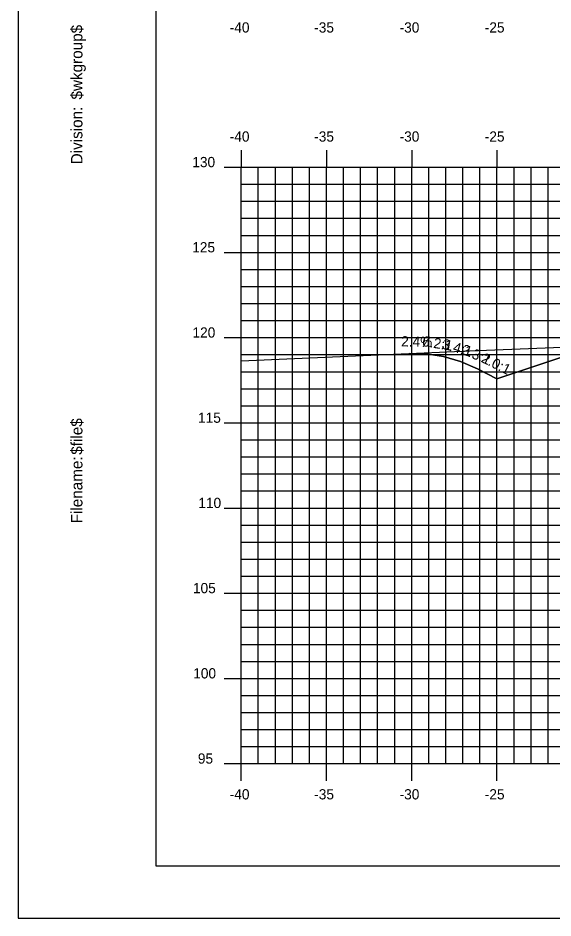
# Model space of a CAD drawing. Extents: x 850598 to 870284, y 366541 to 366651.
# Drawn here: x 861020.4 to 861051.7, y 366541.2 to 366594 of the extents above; entities that cross this region are included whole.
import ezdxf

# ---------------------------------------------------------------- set-up
doc = ezdxf.new("R2010")
doc.units = 0
for name, color, linetype in [('ANNOTATION', 7, 'Continuous'), ('BORDER', 7, 'Continuous'), ('D_Roadway_Centerline', 7, 'Continuous'), ('D_Roadway_SlopeLines', 7, 'Continuous'), ('H_V ANNOTATION', 7, 'Continuous'), ('MAJOR', 7, 'Continuous'), ('MINOR', 7, 'Continuous'), ('PLOT BOUNDARY', 7, 'Continuous'), ('S_Roadway_Centerline', 7, 'Continuous')]:
    doc.layers.add(name, color=color, linetype=linetype)

msp = doc.modelspace()

# ---------------------------------------------------------------- linework, layer by layer
at = {"layer": 'BORDER'}
for p, q in [((861028.455, 366649.225), (861028.455, 366544.225)), ((861028.455, 366544.225), (861188.455, 366544.225))]:
    msp.add_line(p, q, dxfattribs=at)
at = {"layer": 'D_Roadway_Centerline'}
msp.add_lwpolyline([(861043.311, 366574.299), (861044.311, 366574.275), (861045.311, 366574.115), (861046.311, 366573.818), (861047.311, 366573.386), (861048.455, 366572.814), (861052.257, 366574.082), (861058.455, 366576.148), (861062.455, 366576.388), (861073.455, 366576.718), (861084.455, 366576.982), (861088.455, 366576.758), (861090.455, 366576.646), (861096.534, 366574.619), (861141.677, 366563.225), (861155.587, 366559.715), (861165.449, 366557.225), (861169.449, 366557.225)], dxfattribs=at)
at = {"layer": 'D_Roadway_SlopeLines'}
for points in [[(861062.455, 366576.388), (861058.455, 366576.148), (861048.455, 366572.814)], [(861048.455, 366572.814), (861047.311, 366573.386), (861046.311, 366573.818), (861045.311, 366574.115), (861044.311, 366574.275), (861043.311, 366574.299)]]:
    msp.add_lwpolyline(points, dxfattribs=at)
at = {"layer": 'MAJOR'}
for p, q in [((861033.455, 366586.227), (861033.455, 366585.225)), ((861033.455, 366586.227), (861033.455, 366585.225)), ((861038.455, 366586.227), (861038.455, 366585.225)), ((861038.455, 366586.227), (861038.455, 366585.225)), ((861043.455, 366586.227), (861043.455, 366585.225)), ((861043.455, 366586.227), (861043.455, 366585.225)), ((861048.455, 366586.227), (861048.455, 366585.225)), ((861048.455, 366586.227), (861048.455, 366585.225)), ((861032.453, 366585.225), (861033.455, 366585.225)), ((861032.453, 366585.225), (861033.455, 366585.225)), ((861033.455, 366585.225), (861173.455, 366585.225)), ((861033.455, 366550.225), (861033.455, 366585.225)), ((861033.455, 366550.225), (861033.455, 366585.225)), ((861033.455, 366585.225), (861173.455, 366585.225)), ((861033.455, 366585.225), (861173.455, 366585.225)), ((861033.455, 366550.225), (861033.455, 366585.225)), ((861033.455, 366550.225), (861033.455, 366585.225)), ((861033.455, 366585.225), (861173.455, 366585.225)), ((861038.455, 366550.225), (861038.455, 366585.225)), ((861038.455, 366550.225), (861038.455, 366585.225)), ((861043.455, 366550.225), (861043.455, 366585.225)), ((861043.455, 366550.225), (861043.455, 366585.225)), ((861048.455, 366550.225), (861048.455, 366585.225)), ((861048.455, 366550.225), (861048.455, 366585.225)), ((861032.453, 366580.225), (861033.455, 366580.225)), ((861032.453, 366580.225), (861033.455, 366580.225)), ((861033.455, 366580.225), (861173.455, 366580.225)), ((861033.455, 366580.225), (861173.455, 366580.225)), ((861032.453, 366575.225), (861033.455, 366575.225)), ((861032.453, 366575.225), (861033.455, 366575.225)), ((861033.455, 366575.225), (861173.455, 366575.225)), ((861033.455, 366575.225), (861173.455, 366575.225)), ((861032.453, 366570.225), (861033.455, 366570.225)), ((861032.453, 366570.225), (861033.455, 366570.225)), ((861033.455, 366570.225), (861173.455, 366570.225)), ((861033.455, 366570.225), (861173.455, 366570.225)), ((861032.453, 366565.225), (861033.455, 366565.225)), ((861032.453, 366565.225), (861033.455, 366565.225)), ((861033.455, 366565.225), (861173.455, 366565.225)), ((861033.455, 366565.225), (861173.455, 366565.225)), ((861032.453, 366560.225), (861033.455, 366560.225)), ((861032.453, 366560.225), (861033.455, 366560.225)), ((861033.455, 366560.225), (861173.455, 366560.225)), ((861033.455, 366560.225), (861173.455, 366560.225)), ((861032.453, 366555.225), (861033.455, 366555.225)), ((861032.453, 366555.225), (861033.455, 366555.225)), ((861033.455, 366555.225), (861173.455, 366555.225)), ((861033.455, 366555.225), (861173.455, 366555.225)), ((861032.453, 366550.225), (861033.455, 366550.225)), ((861032.453, 366550.225), (861033.455, 366550.225)), ((861033.455, 366550.225), (861173.455, 366550.225)), ((861033.455, 366550.225), (861173.455, 366550.225)), ((861033.455, 366549.223), (861033.455, 366550.225)), ((861033.455, 366550.225), (861173.455, 366550.225)), ((861033.455, 366550.225), (861173.455, 366550.225)), ((861033.455, 366549.223), (861033.455, 366550.225)), ((861038.455, 366549.223), (861038.455, 366550.225)), ((861038.455, 366549.223), (861038.455, 366550.225)), ((861043.455, 366549.223), (861043.455, 366550.225)), ((861043.455, 366549.223), (861043.455, 366550.225)), ((861048.455, 366549.223), (861048.455, 366550.225)), ((861048.455, 366549.223), (861048.455, 366550.225))]:
    msp.add_line(p, q, dxfattribs=at)
at = {"layer": 'MINOR'}
for p, q in [((861034.455, 366550.225), (861034.455, 366585.225)), ((861034.455, 366550.225), (861034.455, 366585.225)), ((861035.455, 366550.225), (861035.455, 366585.225)), ((861035.455, 366550.225), (861035.455, 366585.225)), ((861036.455, 366550.225), (861036.455, 366585.225)), ((861036.455, 366550.225), (861036.455, 366585.225)), ((861037.455, 366550.225), (861037.455, 366585.225)), ((861037.455, 366550.225), (861037.455, 366585.225)), ((861039.455, 366550.225), (861039.455, 366585.225)), ((861039.455, 366550.225), (861039.455, 366585.225)), ((861040.455, 366550.225), (861040.455, 366585.225)), ((861040.455, 366550.225), (861040.455, 366585.225)), ((861041.455, 366550.225), (861041.455, 366585.225)), ((861041.455, 366550.225), (861041.455, 366585.225)), ((861042.455, 366550.225), (861042.455, 366585.225)), ((861042.455, 366550.225), (861042.455, 366585.225)), ((861044.455, 366550.225), (861044.455, 366585.225)), ((861044.455, 366550.225), (861044.455, 366585.225)), ((861045.455, 366550.225), (861045.455, 366585.225)), ((861045.455, 366550.225), (861045.455, 366585.225)), ((861046.455, 366550.225), (861046.455, 366585.225)), ((861046.455, 366550.225), (861046.455, 366585.225)), ((861047.455, 366550.225), (861047.455, 366585.225)), ((861047.455, 366550.225), (861047.455, 366585.225)), ((861049.455, 366550.225), (861049.455, 366585.225)), ((861049.455, 366550.225), (861049.455, 366585.225)), ((861050.455, 366550.225), (861050.455, 366585.225)), ((861050.455, 366550.225), (861050.455, 366585.225)), ((861051.455, 366550.225), (861051.455, 366585.225)), ((861051.455, 366550.225), (861051.455, 366585.225)), ((861033.455, 366584.225), (861173.455, 366584.225)), ((861033.455, 366584.225), (861034.457, 366584.225)), ((861033.455, 366584.225), (861173.455, 366584.225)), ((861033.455, 366584.225), (861034.457, 366584.225)), ((861033.455, 366583.225), (861173.455, 366583.225)), ((861033.455, 366583.225), (861034.457, 366583.225)), ((861033.455, 366583.225), (861173.455, 366583.225)), ((861033.455, 366583.225), (861034.457, 366583.225)), ((861033.455, 366582.225), (861173.455, 366582.225)), ((861033.455, 366582.225), (861034.457, 366582.225)), ((861033.455, 366582.225), (861173.455, 366582.225)), ((861033.455, 366582.225), (861034.457, 366582.225)), ((861033.455, 366581.225), (861173.455, 366581.225)), ((861033.455, 366581.225), (861034.457, 366581.225)), ((861033.455, 366581.225), (861173.455, 366581.225)), ((861033.455, 366581.225), (861034.457, 366581.225)), ((861033.455, 366579.225), (861173.455, 366579.225)), ((861033.455, 366579.225), (861034.457, 366579.225)), ((861033.455, 366579.225), (861173.455, 366579.225)), ((861033.455, 366579.225), (861034.457, 366579.225)), ((861033.455, 366578.225), (861173.455, 366578.225)), ((861033.455, 366578.225), (861034.457, 366578.225)), ((861033.455, 366578.225), (861173.455, 366578.225)), ((861033.455, 366578.225), (861034.457, 366578.225)), ((861033.455, 366577.225), (861173.455, 366577.225)), ((861033.455, 366577.225), (861034.457, 366577.225)), ((861033.455, 366577.225), (861173.455, 366577.225)), ((861033.455, 366577.225), (861034.457, 366577.225)), ((861033.455, 366576.225), (861173.455, 366576.225)), ((861033.455, 366576.225), (861034.457, 366576.225)), ((861033.455, 366576.225), (861173.455, 366576.225)), ((861033.455, 366576.225), (861034.457, 366576.225)), ((861033.455, 366574.225), (861173.455, 366574.225)), ((861033.455, 366574.225), (861034.457, 366574.225)), ((861033.455, 366574.225), (861173.455, 366574.225)), ((861033.455, 366574.225), (861034.457, 366574.225)), ((861033.455, 366573.225), (861173.455, 366573.225)), ((861033.455, 366573.225), (861034.457, 366573.225)), ((861033.455, 366573.225), (861173.455, 366573.225)), ((861033.455, 366573.225), (861034.457, 366573.225)), ((861033.455, 366572.225), (861173.455, 366572.225)), ((861033.455, 366572.225), (861034.457, 366572.225)), ((861033.455, 366572.225), (861173.455, 366572.225)), ((861033.455, 366572.225), (861034.457, 366572.225)), ((861033.455, 366571.225), (861173.455, 366571.225)), ((861033.455, 366571.225), (861034.457, 366571.225)), ((861033.455, 366571.225), (861173.455, 366571.225)), ((861033.455, 366571.225), (861034.457, 366571.225)), ((861033.455, 366569.225), (861173.455, 366569.225)), ((861033.455, 366569.225), (861034.457, 366569.225)), ((861033.455, 366569.225), (861173.455, 366569.225)), ((861033.455, 366569.225), (861034.457, 366569.225)), ((861033.455, 366568.225), (861173.455, 366568.225)), ((861033.455, 366568.225), (861034.457, 366568.225)), ((861033.455, 366568.225), (861173.455, 366568.225)), ((861033.455, 366568.225), (861034.457, 366568.225)), ((861033.455, 366567.225), (861173.455, 366567.225)), ((861033.455, 366567.225), (861034.457, 366567.225)), ((861033.455, 366567.225), (861173.455, 366567.225)), ((861033.455, 366567.225), (861034.457, 366567.225)), ((861033.455, 366566.225), (861173.455, 366566.225)), ((861033.455, 366566.225), (861034.457, 366566.225)), ((861033.455, 366566.225), (861173.455, 366566.225)), ((861033.455, 366566.225), (861034.457, 366566.225)), ((861033.455, 366564.225), (861173.455, 366564.225)), ((861033.455, 366564.225), (861034.457, 366564.225)), ((861033.455, 366564.225), (861173.455, 366564.225)), ((861033.455, 366564.225), (861034.457, 366564.225)), ((861033.455, 366563.225), (861173.455, 366563.225)), ((861033.455, 366563.225), (861034.457, 366563.225)), ((861033.455, 366563.225), (861173.455, 366563.225)), ((861033.455, 366563.225), (861034.457, 366563.225)), ((861033.455, 366562.225), (861173.455, 366562.225)), ((861033.455, 366562.225), (861034.457, 366562.225)), ((861033.455, 366562.225), (861173.455, 366562.225)), ((861033.455, 366562.225), (861034.457, 366562.225)), ((861033.455, 366561.225), (861173.455, 366561.225)), ((861033.455, 366561.225), (861034.457, 366561.225)), ((861033.455, 366561.225), (861173.455, 366561.225)), ((861033.455, 366561.225), (861034.457, 366561.225)), ((861033.455, 366559.225), (861173.455, 366559.225)), ((861033.455, 366559.225), (861034.457, 366559.225)), ((861033.455, 366559.225), (861173.455, 366559.225)), ((861033.455, 366559.225), (861034.457, 366559.225)), ((861033.455, 366558.225), (861173.455, 366558.225)), ((861033.455, 366558.225), (861034.457, 366558.225)), ((861033.455, 366558.225), (861173.455, 366558.225)), ((861033.455, 366558.225), (861034.457, 366558.225)), ((861033.455, 366557.225), (861173.455, 366557.225)), ((861033.455, 366557.225), (861034.457, 366557.225)), ((861033.455, 366557.225), (861173.455, 366557.225)), ((861033.455, 366557.225), (861034.457, 366557.225)), ((861033.455, 366556.225), (861173.455, 366556.225)), ((861033.455, 366556.225), (861034.457, 366556.225)), ((861033.455, 366556.225), (861173.455, 366556.225)), ((861033.455, 366556.225), (861034.457, 366556.225)), ((861033.455, 366554.225), (861173.455, 366554.225)), ((861033.455, 366554.225), (861034.457, 366554.225)), ((861033.455, 366554.225), (861173.455, 366554.225)), ((861033.455, 366554.225), (861034.457, 366554.225)), ((861033.455, 366553.225), (861173.455, 366553.225)), ((861033.455, 366553.225), (861034.457, 366553.225)), ((861033.455, 366553.225), (861173.455, 366553.225)), ((861033.455, 366553.225), (861034.457, 366553.225)), ((861033.455, 366552.225), (861173.455, 366552.225)), ((861033.455, 366552.225), (861034.457, 366552.225)), ((861033.455, 366552.225), (861173.455, 366552.225)), ((861033.455, 366552.225), (861034.457, 366552.225)), ((861033.455, 366551.225), (861173.455, 366551.225)), ((861033.455, 366551.225), (861034.457, 366551.225)), ((861033.455, 366551.225), (861173.455, 366551.225)), ((861033.455, 366551.225), (861034.457, 366551.225))]:
    msp.add_line(p, q, dxfattribs=at)
at = {"layer": 'PLOT BOUNDARY'}
msp.add_lwpolyline([(861020.361, 366541.166), (861190.361, 366541.166), (861190.361, 366651.166), (861020.361, 366651.166)], close=True, dxfattribs=at)
at = {"layer": 'S_Roadway_Centerline'}
msp.add_lwpolyline([(861033.455, 366573.869), (861046.872, 366574.454), (861055.211, 366574.776), (861055.301, 366574.777), (861059.043, 366574.764), (861059.076, 366574.763), (861069.642, 366574.898), (861071.671, 366574.901), (861071.829, 366574.89), (861072.979, 366574.899), (861081.542, 366574.872), (861082.325, 366574.868), (861086.82, 366575.038), (861087.242, 366575.06), (861087.894, 366575.105), (861091.183, 366575.228), (861091.795, 366575.244), (861101.971, 366575.577)], dxfattribs=at)

# ---------------------------------------------------------------- texts
at = {"layer": 'ANNOTATION'}
for s, rotation, p in [('2.4%', 358.6051, (861042.829, 366574.711)), ('6.2:1', 350.8958, (861044.037, 366574.731)), ('3.4:1', 343.5033, (861045.185, 366574.595)), ('2.3:1', 336.6332, (861046.307, 366574.309)), ('2.0:1', 333.4349, (861047.476, 366573.822))]:
    msp.add_text(s, height=0.6, rotation=rotation, dxfattribs=at).set_placement(p)
at = {"layer": 'BORDER'}
for s, p in [('$wkgroup$', (861024.14, 366589.195)), ('Division:', (861024.14, 366585.391)), ('$file$', (861024.14, 366568.351)), ('Filename:', (861024.14, 366564.324))]:
    msp.add_text(s, height=0.6696, rotation=90, dxfattribs=at).set_placement(p)
at = {"layer": 'H_V ANNOTATION'}
for s, p in [('-40', (861032.78, 366593.125)), ('-35', (861037.735, 366593.125)), ('-30', (861042.743, 366593.125)), ('-25', (861047.74, 366593.125)), ('-40', (861032.78, 366586.725)), ('-35', (861037.735, 366586.725)), ('-30', (861042.743, 366586.725)), ('-25', (861047.74, 366586.725)), ('130', (861030.584, 366585.225)), ('125', (861030.579, 366580.225)), ('120', (861030.595, 366575.225)), ('115', (861030.922, 366570.225)), ('110', (861030.938, 366565.225)), ('105', (861030.622, 366560.225)), ('100', (861030.638, 366555.225)), ('95', (861030.911, 366550.225)), ('-40', (861032.78, 366548.125)), ('-35', (861037.735, 366548.125)), ('-30', (861042.743, 366548.125)), ('-25', (861047.74, 366548.125))]:
    msp.add_text(s, height=0.6, dxfattribs=at).set_placement(p)

doc.saveas('drawing.dxf')
